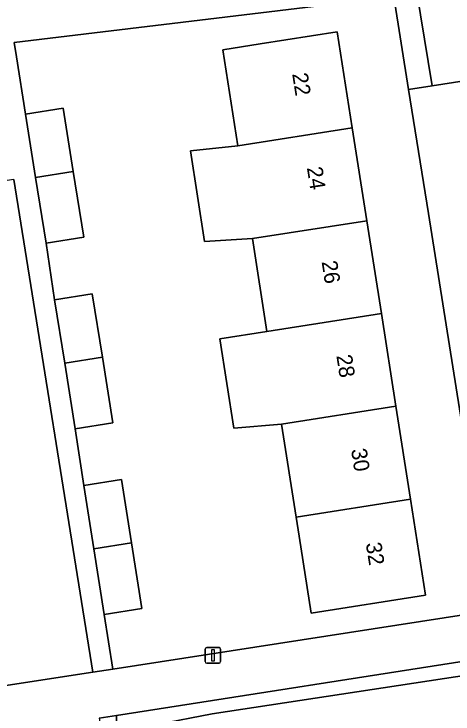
# Model space of a CAD drawing. Extents: x 160077 to 160948, y 386481 to 387498.
# Drawn here: x 160149.68 to 160177.85, y 387273.87 to 387318.81 of the extents above; entities that cross this region are included whole.
import ezdxf

# ---------------------------------------------------------------- set-up
doc = ezdxf.new("R2010")
doc.units = 0
for name, color, linetype in [('IMGEO_Erf', 7, 'Continuous'), ('IMGEO_Groenvoorziening', 7, 'Continuous'), ('IMGEO_Haag', 7, 'Continuous'), ('IMGEO_Lichtmast', 7, 'Continuous'), ('IMGEO_Pand', 7, 'Continuous'), ('IMGEO_Pand_nummerreeks', 7, 'Continuous'), ('IMGEO_Voetpad_open', 7, 'Continuous')]:
    doc.layers.add(name, color=color, linetype=linetype)

msp = doc.modelspace()

# ---------------------------------------------------------------- linework, layer by layer
at = {"layer": 'IMGEO_Erf'}
msp.add_lwpolyline([(160216.289, 387344.481), (160212.06, 387343.814), (160211.697, 387346.118), (160208.192, 387345.566), (160208.555, 387343.262), (160204.327, 387342.595), (160200.098, 387341.929), (160199.736, 387344.229), (160196.216, 387343.674), (160196.579, 387341.374), (160192.35, 387340.707), (160188.121, 387340.041), (160187.759, 387342.337), (160184.304, 387341.793), (160184.667, 387339.496), (160180.438, 387338.829), (160176.21, 387338.163), (160175.841, 387340.502), (160172.269, 387339.999), (160176.51, 387314.203), (160238.032, 387323.828)], dxfattribs=at)
for points in [[(160176.271, 387305.995), (160175.004, 387313.967), (160174.052, 387319.928), (160149.681, 387316.986), (160149.83, 387316.05), (160150.418, 387312.37), (160152.831, 387312.755), (160153.479, 387308.687), (160154.151, 387304.474), (160151.738, 387304.089), (160152.286, 387300.456), (160154.699, 387300.841), (160155.347, 387296.773), (160156.019, 387292.56), (160153.606, 387292.175), (160154.154, 387288.541), (160156.567, 387288.926), (160157.215, 387284.858), (160157.887, 387280.645), (160155.474, 387280.26), (160156.018, 387276.748), (160180.322, 387280.516)], [(160161.907, 387304.204), (160160.994, 387310.028), (160164.044, 387310.343), (160163.077, 387316.512), (160165.482, 387316.889), (160170.421, 387317.664), (160171.388, 387311.494), (160172.323, 387305.537), (160173.257, 387299.58), (160174.191, 387293.622), (160175.125, 387287.665), (160176.092, 387281.497), (160168.748, 387280.345), (160167.973, 387285.285), (160167.78, 387286.514), (160166.846, 387292.471), (160163.79, 387292.212), (160162.889, 387297.955), (160165.912, 387298.429), (160164.978, 387304.386)]]:
    msp.add_lwpolyline(points, close=True, dxfattribs=at)
at = {"layer": 'IMGEO_Groenvoorziening'}
for points in [[(160141.124, 387326.758), (160139.057, 387329.83), (160120.193, 387314.153), (160115.943, 387319.74), (160135, 387338.07), (160133.048, 387341.231), (160133.36, 387341.629), (160130.296, 387346.507), (160106.771, 387329.448), (160101.386, 387325.554), (160104.15, 387318.343), (160109.024, 387320.599), (160139.785, 387274.28), (160141.641, 387274.55), (160146.224, 387275.251), (160154.726, 387276.548), (160149.674, 387308.189), (160144.653, 387307.431)], [(160200.429, 387214.746), (160186.881, 387235.961), (160184.772, 387250), (160180.628, 387277.584), (160156.25, 387273.768), (160156.25, 387272.976), (160158.866, 387273.206), (160162.399, 387273.873), (160179.971, 387276.547), (160185, 387243.499), (160186.713, 387235.199), (160199.92, 387214.428)], [(160199.92, 387214.428), (160186.713, 387235.199), (160185, 387243.499), (160179.971, 387276.547), (160162.399, 387273.873), (160158.866, 387273.206), (160156.25, 387272.976), (160156.25, 387273.768), (160155.14, 387273.594), (160155.915, 387269.341), (160160.624, 387269.243), (160172.96, 387250), (160196.955, 387212.573)]]:
    msp.add_lwpolyline(points, close=True, dxfattribs=at)
at = {"layer": 'IMGEO_Haag'}
msp.add_lwpolyline([(160200.429, 387214.746), (160186.881, 387235.961), (160184.772, 387250), (160180.628, 387277.584), (160156.25, 387273.768), (160156.25, 387272.976), (160158.866, 387273.206), (160162.399, 387273.873), (160179.971, 387276.547), (160185, 387243.499), (160186.713, 387235.199), (160199.92, 387214.428)], close=True, dxfattribs=at)
at = {"layer": 'IMGEO_Lichtmast'}
for p, q in [((160161.946, 387277.234), (160161.946, 387278.034)), ((160161.946, 387278.034), (160161.946, 387277.234)), ((160162.046, 387278.134), (160162.836, 387278.134)), ((160162.836, 387278.134), (160162.046, 387278.134)), ((160162.936, 387278.034), (160162.936, 387277.234)), ((160162.936, 387277.234), (160162.936, 387278.034)), ((160162.836, 387277.134), (160162.046, 387277.134)), ((160162.046, 387277.134), (160162.836, 387277.134))]:
    msp.add_line(p, q, dxfattribs=at)
msp.add_lwpolyline([(160162.366, 387278.009), (160162.516, 387278.009), (160162.516, 387277.259), (160162.366, 387277.259), (160162.366, 387278.009)], dxfattribs=at)
for centre, start, end in [((160162.046, 387278.034), 90, 180), ((160162.046, 387278.034), 90, 180), ((160162.836, 387278.034), 0, 90), ((160162.836, 387278.034), 360, 90), ((160162.046, 387277.234), 180, 270), ((160162.046, 387277.234), 180, 270), ((160162.836, 387277.234), 270, 0), ((160162.836, 387277.234), 270, 0)]:
    msp.add_arc(centre, 0.1, start, end, dxfattribs=at)
at = {"layer": 'IMGEO_Pand'}
for points in [[(160171.388, 387311.494), (160170.421, 387317.664), (160165.482, 387316.889), (160163.077, 387316.512), (160164.044, 387310.343)], [(160152.831, 387312.755), (160150.418, 387312.37), (160151.065, 387308.309), (160153.479, 387308.687)], [(160171.388, 387311.494), (160164.044, 387310.343), (160160.994, 387310.028), (160161.907, 387304.204), (160164.978, 387304.386), (160172.323, 387305.537)], [(160151.738, 387304.089), (160154.151, 387304.474), (160153.479, 387308.687), (160151.065, 387308.309)], [(160164.978, 387304.386), (160165.912, 387298.429), (160173.257, 387299.58), (160172.323, 387305.537)], [(160154.699, 387300.841), (160152.286, 387300.456), (160152.933, 387296.395), (160155.347, 387296.773)], [(160173.257, 387299.58), (160165.912, 387298.429), (160162.889, 387297.955), (160163.79, 387292.212), (160166.846, 387292.471), (160174.191, 387293.622)], [(160153.606, 387292.175), (160156.019, 387292.56), (160155.347, 387296.773), (160152.933, 387296.395)], [(160166.846, 387292.471), (160167.78, 387286.514), (160175.125, 387287.665), (160174.191, 387293.622)], [(160157.215, 387284.858), (160156.567, 387288.926), (160154.154, 387288.541), (160154.801, 387284.48)], [(160167.78, 387286.514), (160167.973, 387285.285), (160168.748, 387280.345), (160176.092, 387281.497), (160175.125, 387287.665)], [(160154.801, 387284.48), (160155.474, 387280.26), (160157.887, 387280.645), (160157.215, 387284.858)]]:
    msp.add_lwpolyline(points, close=True, dxfattribs=at)
at = {"layer": 'IMGEO_Voetpad_open'}
for points in [[(160149.674, 387308.189), (160154.726, 387276.548), (160156.018, 387276.748), (160155.474, 387280.26), (160154.801, 387284.48), (160154.154, 387288.541), (160153.606, 387292.175), (160152.933, 387296.395), (160152.286, 387300.456), (160151.738, 387304.089), (160151.065, 387308.309), (160150.418, 387312.37), (160149.83, 387316.05), (160149.681, 387316.986), (160174.052, 387319.928), (160175.004, 387313.967), (160176.51, 387314.203), (160172.269, 387339.999)], [(160260.423, 387327.331), (160239.518, 387324.06), (160238.032, 387323.828), (160176.51, 387314.203), (160175.004, 387313.967), (160176.271, 387305.995), (160180.322, 387280.516), (160156.018, 387276.748), (160154.726, 387276.548), (160146.224, 387275.251), (160141.641, 387274.55), (160139.785, 387274.28), (160132.053, 387273.157), (160139.615, 387268.878)], [(160155.14, 387273.594), (160156.25, 387273.768), (160180.628, 387277.584), (160182.221, 387277.833), (160183.577, 387278.045), (160183.115, 387281.016), (160182.569, 387284.911), (160181.704, 387290.247), (160180.952, 387294.721), (160179.995, 387300.418), (160179.39, 387306.487), (160178.484, 387311.5), (160231.152, 387319.558), (160261.761, 387324.424)]]:
    msp.add_lwpolyline(points, dxfattribs=at)

# ---------------------------------------------------------------- texts
at = {"layer": 'IMGEO_Pand_nummerreeks'}
for s, rotation, p in [('22', 278.9114, (160167.525, 387314.962)), ('24', 278.9093, (160168.47, 387308.931)), ('26', 278.9114, (160169.415, 387302.903)), ('28', 278.9093, (160170.361, 387296.872)), ('30', 278.9114, (160171.306, 387290.845)), ('32', 278.9114, (160172.25, 387284.823))]:
    msp.add_text(s, height=1, rotation=rotation, dxfattribs=at).set_placement(p)

doc.saveas('drawing.dxf')
